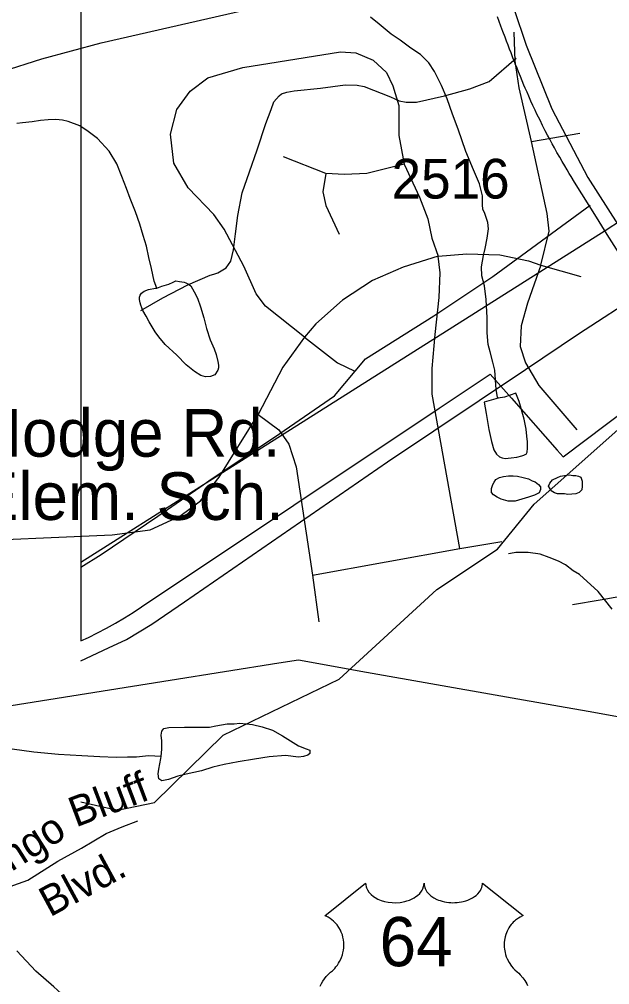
# Model space of a CAD drawing. Extents: x 2169602 to 2449496, y 721995 to 810662.
# Drawn here: x 2381921 to 2383780, y 800789 to 803829 of the extents above; entities that cross this region are included whole.
import ezdxf

# ---------------------------------------------------------------- set-up
doc = ezdxf.new("R2010")
doc.units = 0
doc.layers.add('Default', color=7, linetype='Continuous')

msp = doc.modelspace()

# ---------------------------------------------------------------- linework, layer by layer
at = {"layer": 'Default'}
for p, q in [((2382114, 804150.9), (2382114, 801871.8)), ((2382114, 804150.9), (2382114, 801871.8)), ((2383765.3, 803163.5), (2382488.9, 802356.1)), ((2382488.9, 802356.1), (2382114, 802118.9))]:
    msp.add_line(p, q, dxfattribs=at)
for points in [[(2383308.3, 804353.4), (2383400.4, 804095.8), (2383516.5, 803748.2), (2383598.1, 803547.1), (2383711.1, 803331.4), (2383924.4, 802997.5)], [(2380865.9, 803082.4), (2380921.6, 803118.8), (2381079.1, 803226.7), (2381284.7, 803367.4), (2381473.2, 803489.5), (2381596.6, 803561), (2381669.4, 803597.5), (2381764.1, 803635.5), (2381866.7, 803665.4), (2381991.5, 803704.9), (2382178.6, 803755), (2382849.7, 803909.3)], [(2383386.2, 803217.6), (2383380, 803231.5), (2383379.8, 803245.4), (2383379.8, 803263.6), (2383379.8, 803273.8), (2383369.6, 803311.4), (2383351.3, 803355.5), (2383326.9, 803413.1), (2383302.9, 803483.3), (2383284.5, 803531.1), (2383268.3, 803579), (2383250.2, 803620.7), (2383228.1, 803664.6), (2383209.8, 803692.5), (2383197.7, 803704.5), (2383184, 803718.4), (2383153.6, 803738.3), (2383119.8, 803764.1), (2383091.7, 803782.2), (2383053.6, 803813.9), (2383027.1, 803835.7)], [(2383857.7, 803016.2), (2383772.2, 803152), (2383738.2, 803205.9), (2383669.5, 803316.7), (2383658.5, 803334.6), (2383652.5, 803344.1), (2383645.7, 803355.2), (2383638.5, 803367.6), (2383630, 803381.8), (2383622.5, 803394.8), (2383613.5, 803410.4), (2383605.7, 803424.4), (2383598.7, 803437.6), (2383591, 803451.7), (2383584.5, 803464.1), (2383577, 803478.7), (2383568.7, 803494.7), (2383560.5, 803511.3), (2383555.7, 803521.2), (2383550.7, 803531.1), (2383544.7, 803543.7), (2383538, 803558.2), (2383531.7, 803571.9), (2383525, 803586.9), (2383519.5, 803599.7), (2383514.2, 803612.2), (2383509.7, 803622.3), (2383504, 803636.1), (2383498.5, 803649.6), (2383493, 803663.6), (2383488.2, 803675.6), (2383482.5, 803689.6), (2383481, 803693.7), (2383475.2, 803708.2), (2383469.2, 803724.1), (2383464.7, 803735.2), (2383460, 803747.9), (2383455.2, 803760.5), (2383450.5, 803773.1), (2383443.7, 803791.4), (2383437.5, 803807.8), (2383432, 803822.8), (2383426.7, 803837.4)], [(2383857.7, 803016.2), (2383772.2, 803152), (2383738.2, 803205.9), (2383669.5, 803316.7), (2383658.5, 803334.6), (2383652.5, 803344.1), (2383645.7, 803355.2), (2383638.5, 803367.6), (2383630, 803381.8), (2383622.5, 803394.8), (2383613.5, 803410.4), (2383605.7, 803424.4), (2383598.7, 803437.6), (2383591, 803451.7), (2383584.5, 803464.1), (2383577, 803478.7), (2383568.7, 803494.7), (2383560.5, 803511.3), (2383555.7, 803521.2), (2383550.7, 803531.1), (2383544.7, 803543.7), (2383538, 803558.2), (2383531.7, 803571.9), (2383525, 803586.9), (2383519.5, 803599.7), (2383514.2, 803612.2), (2383509.7, 803622.3), (2383504, 803636.1), (2383498.5, 803649.6), (2383493, 803663.6), (2383488.2, 803675.6), (2383482.5, 803689.6), (2383481, 803693.7), (2383475.2, 803708.2), (2383469.2, 803724.1), (2383464.7, 803735.2), (2383460, 803747.9), (2383455.2, 803760.5), (2383450.5, 803773.1), (2383443.7, 803791.4), (2383437.5, 803807.8), (2383432, 803822.8), (2383426.7, 803837.4)], [(2383534, 803444.6), (2383495.1, 803613.5), (2383482.1, 803697.8), (2383478.9, 803788.6)], [(2382818.5, 802828.5), (2382695.4, 802925.7), (2382666.2, 802964.6), (2382627.3, 803052.2), (2382565.7, 803168.9), (2382533.3, 803214.3), (2382452.3, 803298.6), (2382407, 803376.5), (2382397.2, 803467.3), (2382416.7, 803545.1), (2382458.8, 803603.4), (2382513.9, 803645.6), (2382624.1, 803678), (2382931.9, 803726.7), (2382979.9, 803723.4), (2383035, 803700.7), (2383077.1, 803661.8), (2383096.5, 803619.7), (2383116, 803558), (2383116, 803464), (2383132.2, 803373.2)], [(2382303.6, 802911.9), (2382372.3, 802952.4), (2382451, 802992.8), (2382521.4, 803023.4), (2382533.5, 803027.2), (2382545.5, 803030.9), (2382571.8, 803046.4), (2382586.2, 803068.1), (2382594.9, 803103.9), (2382601.9, 803153.7), (2382609.1, 803211.6), (2382622.5, 803283.3), (2382645.8, 803348.8), (2382669.2, 803418.4), (2382696.8, 803501.8), (2382713.7, 803545.5), (2382722.1, 803569.3), (2382738.5, 803588.9), (2382746.6, 803594.8), (2382762.7, 803600.5), (2382786.7, 803604), (2382868.7, 803612.3), (2382946.7, 803622.7), (2382984.6, 803621.9), (2383006.5, 803617.5), (2383089.7, 803585.8), (2383117.4, 803573.2), (2383139.2, 803568.8), (2383171.1, 803568.1), (2383259.4, 803588.3), (2383339.6, 803610.7), (2383400, 803633.4), (2383485.2, 803707.1)], [(2382353.5, 802983.2), (2382345.3, 803005.1), (2382336.9, 803044.9), (2382328.7, 803079.1), (2382320.7, 803115.1), (2382310.5, 803148.7), (2382300.4, 803184.8), (2382286.3, 803222.9), (2382269.9, 803264.8), (2382257.8, 803296.7), (2382243.6, 803334.4), (2382227.4, 803374.6), (2382203.4, 803414.4), (2382167.1, 803454.4), (2382137.2, 803475.9), (2382111, 803494.1), (2382074.9, 803507.7), (2382056.8, 803511.6), (2382035.1, 803513.7), (2382011.3, 803513.3), (2381987.1, 803511.2), (2381960.9, 803507), (2381930.9, 803503.1), (2381913.1, 803500.9)], [(2383534, 803444.6), (2383686.3, 803470.5)], [(2383563.1, 803055.4), (2383589.1, 803162.4), (2383582.6, 803217.6), (2383534, 803444.6)], [(2382885.9, 803344), (2382753, 803395.9)], [(2383132.2, 803373.2), (2383015.5, 803344), (2382944.2, 803340.8), (2382885.9, 803344)], [(2383132.2, 803373.2), (2383180.8, 803269.5), (2383206.7, 803201.4), (2383219.7, 803139.7), (2383239.7, 803083.3)], [(2382885.9, 803344), (2382876.2, 803285.7), (2382885.9, 803243.5), (2382928, 803152.7)], [(2384012, 803322.1), (2383817.4, 803196.4), (2383765.3, 803163.5)], [(2382488.9, 802356.1), (2382528.4, 802383.3), (2382724.6, 802513.3), (2382912.8, 802643.4), (2383011, 802760.4), (2383225.9, 802895.7), (2383412.1, 803019.8), (2383717.9, 803243.7)], [(2383428.2, 802636), (2383426.8, 802639.9), (2383422.3, 802663.7), (2383420, 802694.1), (2383417.8, 802724), (2383412, 802750), (2383403.6, 802781.7), (2383397.5, 802805.8), (2383393.6, 802841.7), (2383393.6, 802889.5), (2383391.3, 802947.5), (2383385.2, 802989.8), (2383377, 803021.5), (2383376.7, 803049.5), (2383382.5, 803085.5), (2383388.2, 803107.8), (2383394, 803139.7), (2383398.1, 803169.5), (2383396, 803189.7), (2383386.2, 803217.6)], [(2383239.7, 803083.3), (2383329.8, 803091.1), (2383433.5, 803087.9), (2383524.3, 803068.4), (2383563.1, 803055.4)], [(2383239.7, 803083.3), (2383129.6, 803049), (2383032.4, 803006.8), (2382938.4, 802945.2), (2382854.1, 802870.6), (2382818.5, 802828.5)], [(2383307.8, 802162.4), (2383220.3, 802648.8), (2383220.3, 802729.9), (2383230, 802836.9), (2383243, 802953.6), (2383246.2, 803031.4), (2383239.7, 803083.3)], [(2383563.1, 803055.4), (2383521, 802935.5), (2383501.6, 802864.1), (2383498.3, 802799.3), (2383514.5, 802747.4), (2383556.7, 802676.1), (2383676.6, 802536.6)], [(2383563.1, 803055.4), (2383689.5, 803019.8)], [(2382114, 801365.1), (2382230.2, 801339.1), (2382346.1, 801363), (2382562.2, 801575.1), (2382928.2, 801751.3), (2383235.2, 802033.7), (2383426.1, 802161), (2383542.1, 802303), (2383824.1, 802553.1), (2384008.1, 802664.8), (2384030, 802683.8), (2384079.9, 802752.8), (2384140, 802832), (2384342.2, 803015.8)], [(2382353.5, 802983.2), (2382369.3, 802989.3), (2382391.3, 802995.3), (2382405.4, 803001.3), (2382413.2, 803005.4), (2382425.3, 803003.6), (2382439.5, 803001.4), (2382445, 802999.4), (2382453.2, 802995.3), (2382461.2, 802989.6), (2382471.4, 802971.5), (2382481.7, 802951.7), (2382491.5, 802923.8), (2382502, 802889.7), (2382509.8, 802855.7), (2382522.1, 802819.8), (2382534.2, 802792), (2382540.5, 802774), (2382546.1, 802752), (2382548.3, 802739.9), (2382548.3, 802731.8), (2382546.3, 802724.1), (2382536.6, 802710.1), (2382522.5, 802704.1), (2382506.7, 802703.7), (2382492.6, 802707.9), (2382472.5, 802719.8), (2382446.2, 802741.6), (2382416.3, 802771.3), (2382380, 802805.2), (2382360.1, 802829.2), (2382348, 802845.3), (2382329.8, 802876.9), (2382319.7, 802895), (2382309.5, 802912.8), (2382303.5, 802928.7), (2382301.5, 802936.7), (2382299.4, 802946.7), (2382299.4, 802954.9), (2382301.2, 802961.1), (2382305.3, 802966.9), (2382313.6, 802973), (2382327.3, 802979), (2382349.2, 802983), (2382353.5, 802983.2)], [(2382114, 801808.8), (2382201.9, 801849.6), (2382258.4, 801876.5), (2382337.4, 801924.8), (2382440.8, 801994.7), (2382653.8, 802142.3), (2383079.8, 802435.6), (2383514.3, 802726.8), (2383682, 802839.2), (2383881.7, 802969.6)], [(2382818.5, 802828.5), (2382750.4, 802734.4), (2382672.7, 802585.3)], [(2382818.5, 802828.5), (2382922.2, 802747.4), (2382977.3, 802721.5)], [(2383662.3, 801986.3), (2383750.4, 802000.7), (2384039.2, 802052.7), (2384231.8, 802083.5), (2384405.9, 802097.8), (2384660.9, 802138.8), (2384869.8, 802173.7), (2385429.8, 802281.3), (2385555, 802361.1), (2385828.7, 802480.8), (2386075.8, 802565.1), (2386812.6, 802827.8)], [(2382114, 801871.8), (2382138.2, 801883.1), (2382167, 801897.4), (2382195.5, 801912.4), (2382223.7, 801928.1), (2382251.5, 801944.3), (2382278.7, 801961.2), (2382305.7, 801978.8), (2382785.2, 802298.9), (2383242.7, 802604.7), (2383403, 802711.9), (2383470.5, 802636.6), (2383614, 802473), (2383633.5, 802451.1), (2384042.5, 802760.3)], [(2382114, 801871.8), (2382138.2, 801883.1), (2382167, 801897.4), (2382195.5, 801912.4), (2382223.7, 801928.1), (2382251.5, 801944.3), (2382278.7, 801961.2), (2382305.7, 801978.8), (2382785.2, 802298.9), (2383242.7, 802604.7), (2383403, 802711.9), (2383470.5, 802636.6), (2383614, 802473), (2383633.5, 802451.1), (2384042.5, 802760.3)], [(2383428.2, 802636), (2383384.5, 802623.6), (2383390.9, 802587.7), (2383399.1, 802537.8), (2383407.3, 802499.7), (2383415.3, 802473.7), (2383423.1, 802460), (2383433.3, 802451.9), (2383441.1, 802447.9), (2383451, 802446), (2383469.2, 802448.1), (2383487.5, 802450.2), (2383503.5, 802454.3), (2383509.2, 802456.3), (2383513.5, 802458.5), (2383517.2, 802460.3), (2383519.5, 802466.5), (2383521.5, 802478.4), (2383521.1, 802486.5), (2383520.9, 802498.3), (2383519.3, 802516.4), (2383517, 802538.2), (2383510.9, 802570.4), (2383494.7, 802626), (2383490.8, 802636.3), (2383484.6, 802652.3), (2383448.5, 802639.9), (2383428.2, 802636)], [(2381376.5, 802238.3), (2381470.5, 802225.3), (2381506.1, 802212.4), (2381577.4, 802192.9), (2381684.3, 802183.2), (2382212.5, 802205.9), (2382332.4, 802222.1), (2382426.4, 802264.3), (2382491.2, 802312.9), (2382549.5, 802387.5), (2382672.7, 802585.3)], [(2382672.7, 802585.3), (2382737.5, 802536.6), (2382769.9, 802491.2), (2382792.6, 802419.9), (2382844.4, 802079.4)], [(2383460.2, 802312), (2383438.3, 802318.1), (2383425.5, 802324.1), (2383413.7, 802331.9), (2383407.9, 802339.7), (2383407.5, 802345.9), (2383407.7, 802351.9), (2383411.8, 802363.9), (2383415.7, 802371.8), (2383421.2, 802379.9), (2383433.3, 802386.2), (2383445.4, 802390), (2383461.6, 802392.1), (2383475.6, 802392), (2383489.3, 802390.3), (2383507.4, 802386.3), (2383523.8, 802382.3), (2383535.5, 802376.4), (2383545.5, 802372.5), (2383555.6, 802364.4), (2383561.9, 802356.6), (2383561.9, 802348.5), (2383557.6, 802338.6), (2383543.5, 802330.6), (2383523.8, 802324.3), (2383503.7, 802318.4), (2383481.9, 802312.3), (2383469.8, 802312.1), (2383460.2, 802312)], [(2383637.8, 802335), (2383621.6, 802335), (2383615.6, 802334.7), (2383605.6, 802338.6), (2383595.5, 802344.6), (2383592.1, 802350.9), (2383587.7, 802358.8), (2383591.6, 802368.8), (2383599.6, 802378.9), (2383615.4, 802386.6), (2383625.5, 802390.8), (2383637.8, 802393), (2383653.8, 802395.1), (2383663.6, 802393.2), (2383673.5, 802392.9), (2383681.5, 802390.8), (2383689.5, 802387.2), (2383691.3, 802381.2), (2383693.3, 802375.3), (2383693.3, 802365.1), (2383693.6, 802359), (2383691.7, 802347.1), (2383683.5, 802339), (2383673.5, 802335.3), (2383647.6, 802333.1), (2383637.8, 802335)], [(2382114, 802104.5), (2382178.3, 802144.4), (2382356.3, 802264.8), (2382488.9, 802356.1)], [(2383307.8, 802162.4), (2383440.7, 802185.1)], [(2382844.4, 802079.4), (2383307.8, 802162.4)], [(2383787.4, 801971.5), (2383743.1, 802027.3), (2383719.1, 802049.1), (2383697, 802069.1), (2383684.9, 802081.1), (2383665.2, 802093), (2383640.6, 802111), (2383618.8, 802122.7), (2383588.9, 802134.6), (2383560.8, 802144.5), (2383523.1, 802150.2), (2383484.7, 802150.3), (2383467.4, 802147.3), (2383461.1, 802146.2)], [(2382844.4, 802079.4), (2382863.9, 801932.2)], [(2381557.9, 801615.4), (2382395.9, 801748.2), (2382737.7, 801802.4), (2382799.7, 801812.2), (2383014.4, 801773.6), (2383640.2, 801663.1), (2383718.7, 801649.2), (2384045.7, 801590.1)], [(2381557.9, 801615.4), (2382395.9, 801748.2), (2382737.7, 801802.4), (2382799.7, 801812.2), (2383014.4, 801773.6), (2383640.2, 801663.1), (2383718.7, 801649.2), (2384045.7, 801590.1)], [(2382367.7, 801507.3), (2382327.7, 801509.4), (2382289.6, 801505.4), (2382261.7, 801505.2), (2382225.8, 801504.9), (2382173.9, 801506.7), (2382117.5, 801510.4), (2382043.7, 801514.2), (2381966, 801521.9), (2381835.8, 801539.2), (2381777.8, 801554.9), (2381725.9, 801570.8), (2381679.5, 801590.4), (2381643.2, 801602.4), (2381633.6, 801606.3)], [(2382367.7, 801507.3), (2382369.7, 801531.4), (2382369.3, 801557.4), (2382367.7, 801575.5), (2382369.5, 801587.4), (2382375.3, 801595.5), (2382391.3, 801599.6), (2382441.3, 801599.7), (2382483.5, 801600.2), (2382519.2, 801600.1), (2382539.5, 801604.3), (2382575.4, 801610.6), (2382597.3, 801610.5), (2382615.2, 801612.7), (2382635.3, 801610.9), (2382655.4, 801608.7), (2382685.5, 801600.8), (2382717.5, 801591.1), (2382749.3, 801573.4), (2382799.7, 801541.4), (2382823.5, 801531.7), (2382835.6, 801527.4), (2382835.6, 801517.7), (2382829.7, 801511.7), (2382815.7, 801507.3), (2382799.7, 801505.7), (2382759.3, 801511.4), (2382707.7, 801507), (2382661.7, 801499), (2382609.9, 801490.6), (2382566, 801482.3), (2382529.7, 801474.3), (2382494.2, 801462.3), (2382446, 801452.1), (2382420, 801445.9), (2382390.2, 801435.8), (2382369.9, 801431.6), (2382359.9, 801437.6), (2382358, 801453.7), (2382360.3, 801467.5), (2382365.8, 801501.5), (2382367.7, 801507.3)], [(2381632.9, 801062.1), (2381712.7, 801071.1), (2381814.7, 801083), (2381862.7, 801088.1), (2381947.2, 801118.3), (2382042.2, 801178.4), (2382116.9, 801218.9), (2382193.6, 801265.3), (2382244, 801286.3), (2382294.2, 801305.2)], [(2382868.4, 800784.8), (2382872.7, 800793.3), (2382876.8, 800800.4), (2382881.8, 800808), (2382886.9, 800814.5), (2382893.4, 800821.6), (2382900.3, 800828.1), (2382906.5, 800833.2), (2382914, 800840.5), (2382917.8, 800844.9), (2382922.5, 800851.1), (2382926.2, 800856.8), (2382929.2, 800861.9), (2382933.1, 800869.4), (2382935.5, 800875), (2382938.4, 800883.7), (2382939.9, 800889.8), (2382941.4, 800897.6), (2382942.4, 800905), (2382942.8, 800914.1), (2382942.6, 800921.7), (2382941.6, 800930.6), (2382939.9, 800939.1), (2382937.9, 800946.6), (2382934.7, 800955.1), (2382931.8, 800961.3), (2382926.8, 800969.8), (2382921.4, 800977.6), (2382915.7, 800984), (2382910, 800989.7), (2382904.6, 800993.9), (2382899.4, 800997.7), (2382892.8, 801001.6), (2382886.5, 801004.7), (2382882.6, 801006.3), (2383011.1, 801108.8), (2383011.5, 801103.4), (2383012.8, 801097.1), (2383013.8, 801093.9), (2383016.7, 801087.6), (2383021.6, 801080.3), (2383028.4, 801073), (2383036, 801066.7), (2383041.2, 801063.4), (2383050, 801058.7), (2383059.9, 801054.5), (2383071, 801051.3), (2383082.3, 801049), (2383094.7, 801047.7), (2383106.9, 801047.4), (2383120.2, 801048.4), (2383134.7, 801051.2), (2383141.5, 801053), (2383149, 801055.6), (2383156, 801058.5), (2383163.7, 801062.6), (2383169.8, 801066.5), (2383174.7, 801070), (2383181.5, 801076.5), (2383186.9, 801083.3), (2383189.2, 801087.1), (2383191.2, 801090.7), (2383193.9, 801098.5), (2383194.6, 801101.9), (2383195.2, 801109), (2383195.6, 801103.1), (2383196.2, 801099.3), (2383197.2, 801095.7), (2383198.7, 801091.8), (2383201.5, 801086.3), (2383204.5, 801081.8), (2383210.2, 801075), (2383213.8, 801071.7), (2383217.1, 801069), (2383225.8, 801063), (2383236, 801057.8), (2383241, 801055.6), (2383246.2, 801053.8), (2383252.7, 801051.8), (2383259.5, 801050.2), (2383266.2, 801049.1), (2383273, 801048.1), (2383280, 801047.6), (2383285.7, 801047.4), (2383292.7, 801047.5), (2383299.1, 801047.9), (2383305.7, 801048.6), (2383313, 801049.9), (2383318.9, 801051.2), (2383326.6, 801053.2), (2383333.6, 801055.7), (2383339.8, 801058.4), (2383347.7, 801062.6), (2383354.2, 801066.6), (2383358.9, 801070.4), (2383364.5, 801075.5), (2383369.8, 801081.7), (2383373, 801086.2), (2383375.2, 801090.8), (2383377.2, 801095.7), (2383378.5, 801100.9), (2383379.1, 801105.3), (2383379.2, 801109.2), (2383507.8, 801006.7), (2383504.8, 801005.6), (2383497.8, 801002.1), (2383492.2, 800998.9), (2383483.4, 800992.6), (2383479.6, 800989.2), (2383475.8, 800985.7), (2383472.3, 800981.9), (2383469.2, 800978.3), (2383465.5, 800973.1), (2383462.2, 800967.9), (2383458.9, 800962.2), (2383456.5, 800957.3), (2383452.5, 800947), (2383450.6, 800940.4), (2383449.4, 800934.9), (2383447.9, 800923.4), (2383447.5, 800918), (2383447.5, 800912.6), (2383447.8, 800906.9), (2383448.4, 800901.4), (2383449.4, 800895.7), (2383450.3, 800890.7), (2383451.9, 800884.5), (2383454.1, 800877.4), (2383456.9, 800870.5), (2383462.8, 800859.3), (2383470.4, 800847.9), (2383475.8, 800841.5), (2383481.1, 800836), (2383489, 800829.4), (2383493.3, 800825.6), (2383498.3, 800820.6), (2383506.3, 800811.3), (2383509.6, 800806.9), (2383512.9, 800801.9), (2383515.9, 800796.8), (2383519, 800791.4), (2383521.4, 800786.6)], [(2382570.3, 800010.8), (2382554.1, 800056.6), (2382546.1, 800072.8), (2382519.8, 800116.5), (2382497.7, 800154.3), (2382479.6, 800188.3), (2382461.6, 800218.2), (2382429.4, 800262), (2382380.8, 800310), (2382309, 800373.5), (2382258.6, 800421.3), (2382220, 800465.3), (2382194.2, 800501.2), (2382180.1, 800528.9), (2382168.2, 800568.9), (2382156.1, 800608.8), (2382141.7, 800644.7), (2382121.6, 800682.6), (2382095.4, 800716.6), (2382075.1, 800740.7), (2382028.9, 800782.2), (2381972.8, 800832.1), (2381912.3, 800895.6)]]:
    msp.add_lwpolyline(points, dxfattribs=at)

# ---------------------------------------------------------------- texts
for s, height, p in [('2516', 125, (2383092.9, 803265)), ('Hodge Rd.', 150, (2381784, 802452)), ('Elem. Sch.', 150, (2381784, 802252.8)), ('64', 155, (2383055, 800847.4))]:
    msp.add_text(s, height=height, dxfattribs=at).set_placement(p)
for s, rotation, p in [('Bluff', 20.6744, (2382098.5, 801284)), ('Mingo', 32.2943, (2381782.2, 801072.3)), ('Blvd.', 28.461, (2382017, 801000.7))]:
    msp.add_text(s, height=95, rotation=rotation, dxfattribs=at).set_placement(p)

doc.saveas('drawing.dxf')
